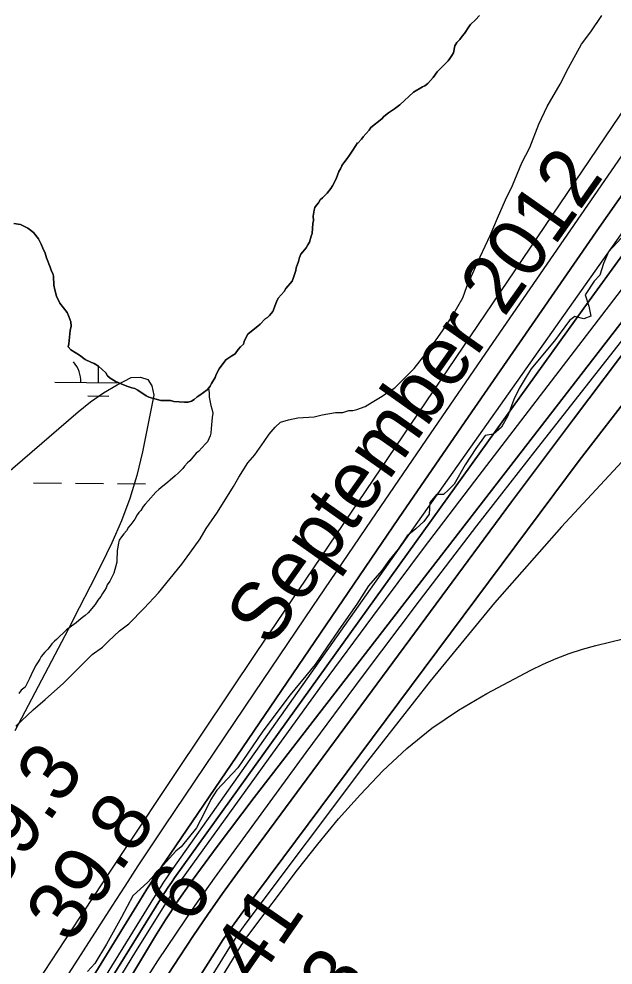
# Model space of a CAD drawing. Extents: x 3172231 to 3210228, y 940198 to 965780.
# Drawn here: x 3189730 to 3190410, y 959893 to 960976 of the extents above; entities that cross this region are included whole.
import ezdxf

# ---------------------------------------------------------------- set-up
doc = ezdxf.new("R2010")
doc.units = 0
for name, color, linetype in [('V-RIVR-EDGE', 7, 'Continuous'), ('V-RIVR-IDEN', 7, 'Continuous'), ('V-RIVR-RANG', 7, 'Continuous'), ('V-SITE-VEGE', 7, 'Continuous'), ('V-TOPO-DPTH', 7, 'Continuous'), ('V-TOPO-MAJR', 7, 'Continuous'), ('V-TOPO-MINR', 7, 'Continuous'), ('V-TOPO-SHOR', 7, 'Continuous'), ('V-TOPO-WATR', 7, 'Continuous'), ('V-WETL-SWMP', 7, 'Continuous')]:
    doc.layers.add(name, color=color, linetype=linetype)

msp = doc.modelspace()

# ---------------------------------------------------------------- linework, layer by layer
at = {"layer": 'V-RIVR-EDGE'}
for points in [[(3190419.482, 960725.76), (3190404.659, 960709.876), (3190398.94, 960696.528), (3190394.926, 960682.891), (3190388.37, 960676.084), (3190378.096, 960660.473), (3190382.329, 960647.669), (3190384.575, 960636.007), (3190376.608, 960633.184), (3190366.379, 960635.768), (3190360.113, 960631.234), (3190342.997, 960607.68), (3190329.31, 960591.508)], [(3190329.31, 960591.508), (3190316.194, 960575.904), (3190310.485, 960566.821), (3190302.492, 960553.478), (3190296.49, 960540.7), (3190289.62, 960521.953), (3190282.481, 960509.177), (3190273.363, 960500.954), (3190263.694, 960499.557), (3190253.138, 960484.799), (3190240.866, 960465.781), (3190228.302, 960443.637), (3190221.748, 960437.399), (3190216.048, 960432.011), (3190208.088, 960432.031), (3190200.389, 960422.952), (3190199.503, 960409.308), (3190193.512, 960401.078), (3190184.394, 960392.855), (3190174.423, 960384.635), (3190164.151, 960369.593), (3190153.884, 960356.825), (3190145.611, 960345.189), (3190130.214, 960327.316), (3190116.801, 960306.595), (3190099.111, 960281.051), (3190082.848, 960257.495), (3190069.151, 960237.343), (3190040.636, 960202.729), (3190009.259, 960161.014), (3189980.726, 960119.292), (3189956.782, 960093.764), (3189949.932, 960082.978), (3189942.503, 960067.928), (3189933.362, 960050.608), (3189915.966, 960028.76), (3189909.698, 960023.658), (3189902.572, 960016), (3189877.77, 959988.484), (3189860.673, 959972.889), (3189847.534, 959948.188), (3189830.399, 959917.241), (3189817.267, 959895.098), (3189808.715, 959886.022)]]:
    msp.add_lwpolyline(points, dxfattribs=at)
at = {"layer": 'V-SITE-VEGE'}
for points in [[(3189726.784, 960166.858), (3189746.589, 960185.622), (3189760.572, 960197.353), (3189781.546, 960216.121), (3189814.158, 960248.948), (3189825.818, 960257.167), (3189832.805, 960264.202), (3189845.622, 960275.93), (3189856.11, 960284.145), (3189873.583, 960301.733), (3189889.885, 960319.315), (3189916.655, 960352.124), (3189925.963, 960365.008), (3189937.593, 960381.409), (3189944.567, 960393.117), (3189957.361, 960411.856), (3189975.958, 960441.134), (3189981.769, 960451.671), (3189992.232, 960468.066), (3190000.381, 960477.441), (3190010.848, 960492.666), (3190016.667, 960500.866), (3190023.648, 960509.071), (3190029.473, 960514.932), (3190038.814, 960517.3), (3190049.324, 960519.671), (3190068.014, 960520.902), (3190077.357, 960523.272), (3190092.543, 960525.657), (3190100.723, 960525.686), (3190107.727, 960528.045), (3190112.4, 960528.062), (3190117.072, 960529.246), (3190126.409, 960532.782), (3190134.572, 960537.483), (3190143.903, 960543.356), (3190160.227, 960553.928), (3190182.358, 960576.204), (3190196.323, 960593.778), (3190206.795, 960607.838), (3190218.425, 960624.236), (3190226.564, 960637.118), (3190238.184, 960657.022), (3190242.817, 960669.892), (3190250.933, 960688.617), (3190257.896, 960703.833), (3190269.5, 960728.412), (3190277.617, 960748.304), (3190286.894, 960769.369), (3190295.02, 960785.756), (3190305.453, 960811.501), (3190314.745, 960829.06), (3190325.173, 960855.971), (3190334.457, 960875.87), (3190349.563, 960901.627), (3190358.851, 960920.356), (3190373.952, 960947.283), (3190384.424, 960961.343), (3190397.218, 960980.082)], [(3190257.237, 960980.244), (3190252.641, 960975.171), (3190246.976, 960969.725), (3190244.859, 960967.192), (3190239.937, 960959.606), (3190237.47, 960956.354), (3190234.648, 960952.733), (3190231.111, 960949.108), (3190229.005, 960945.5), (3190227.316, 960937.236), (3190225.561, 960934.348), (3190223.093, 960931.096), (3190221.338, 960928.204), (3190208.953, 960915.511), (3190204.372, 960909.365), (3190201.195, 960905.742), (3190198.009, 960902.477), (3190194.82, 960899.571), (3190191.967, 960898.461), (3190181.653, 960892.243), (3190166.064, 960878.075), (3190160.033, 960873.344), (3190153.285, 960868.601), (3190147.96, 960864.593), (3190145.484, 960862.056), (3190133.069, 960851.869), (3190130.955, 960848.977), (3190124.242, 960841.371), (3190122.128, 960838.477), (3190117.883, 960834.125), (3190117.52, 960834.479), (3190115.769, 960831.233), (3190111.55, 960824.731), (3190108.378, 960820.393), (3190105.92, 960816.422), (3190102.04, 960811.358), (3190099.57, 960808.462), (3190099.574, 960808.103), (3190098.185, 960804.503), (3190096.43, 960801.615), (3190093.309, 960793.335), (3190089.113, 960785.043), (3190087.355, 960782.153), (3190083.124, 960776.728), (3190077.453, 960771.641), (3190074.977, 960769.103), (3190073.226, 960765.855), (3190070.754, 960762.959), (3190068.995, 960760.43), (3190067.955, 960757.55), (3190066.97, 960750.372), (3190067.385, 960745.719), (3190066.714, 960742.129), (3190065.778, 960730.652), (3190064.741, 960727.773), (3190062.679, 960720.94), (3190060.926, 960717.692)], [(3190060.926, 960717.692), (3190058.816, 960714.442), (3190055.292, 960709.742), (3190052.82, 960706.846), (3190051.429, 960703.244), (3190050.055, 960698.568), (3190047.636, 960691.373), (3190046.961, 960688.142), (3190044.55, 960680.228), (3190042.807, 960676.265), (3190035.752, 960667.58), (3190033.64, 960664.328), (3190026.927, 960656.721), (3190024.832, 960652.396), (3190020.67, 960641.236), (3190017.144, 960636.895), (3190014.66, 960634.713), (3190012.173, 960632.891), (3190006.16, 960626.726), (3190003.678, 960624.545), (3190000.127, 960621.993), (3189992.326, 960615.448), (3189990.567, 960612.919), (3189988.13, 960607.156), (3189987.096, 960603.918), (3189983.907, 960601.01), (3189981.081, 960597.751), (3189977.556, 960593.051), (3189974.005, 960590.499), (3189967.25, 960586.114), (3189959.497, 960575.629), (3189955.997, 960569.137), (3189954.962, 960565.899), (3189950.748, 960559.04), (3189948.997, 960555.794), (3189945.82, 960551.812), (3189937.298, 960545.615), (3189934.456, 960543.788), (3189930.913, 960540.522), (3189927.712, 960538.691), (3189924.142, 960537.571), (3189919.843, 960537.517), (3189907.649, 960538.441), (3189903.697, 960539.467), (3189896.889, 960539.381), (3189892.586, 960539.686), (3189885.758, 960541.394), (3189878.922, 960543.459), (3189876.041, 960544.857), (3189866.284, 960551.542), (3189863.038, 960553.293), (3189859.448, 960553.967), (3189855.129, 960555.704), (3189847.93, 960558.122), (3189840.362, 960561.612), (3189834.945, 960565.129), (3189831.685, 960567.955), (3189829.854, 960571.156), (3189821.517, 960578.934), (3189816.466, 960581.738), (3189813.224, 960583.13), (3189806.015, 960586.624), (3189799.863, 960591.564), (3189789.756, 960597.53), (3189786.846, 960601.077), (3189787.522, 960604.311), (3189789.124, 960619.736), (3189790.135, 960624.764), (3189789.72, 960629.417), (3189787.491, 960635.84), (3189785.646, 960640.116), (3189777.274, 960650.762), (3189773.231, 960658.954), (3189771.351, 960666.093), (3189770.21, 960671.455), (3189770.081, 960681.842), (3189769.326, 960685.057), (3189767.503, 960687.544), (3189766.012, 960692.182), (3189761.936, 960702.879), (3189760.439, 960708.237), (3189757.861, 960713.936), (3189756.011, 960718.573), (3189752.712, 960724.623), (3189747.248, 960731.719), (3189740.74, 960736.655), (3189736.052, 960739.104), (3189732.089, 960740.847), (3189724.546, 960742.186)]]:
    msp.add_lwpolyline(points, dxfattribs=at)
at = {"layer": 'V-TOPO-DPTH'}
for points in [[(3189520.374, 959400.898), (3189868.386, 959966.634), (3189876.876, 959980.222), (3189885.49, 959993.729), (3189894.292, 960007.114), (3189903.218, 960020.419), (3190164.715, 960404.363), (3190240.835, 960515.616), (3190317.271, 960626.65), (3190394.181, 960737.356), (3190471.406, 960847.844), (3190591.861, 961019.4), (3190608.964, 961044.036), (3190625.89, 961068.791), (3190642.552, 961093.725), (3190659.038, 961118.778), (3191197.456, 962038.786), (3191221.577, 962070.226), (3191245.691, 962101.671), (3191269.801, 962133.118), (3191626.281, 962598.187)], [(3191812.265, 961528.991), (3190793.235, 960964.065), (3190775.176, 960947.132), (3190757.812, 960929.486), (3190740.911, 960911.365), (3190634.958, 960793.079), (3190566.517, 960714.569), (3190499.524, 960634.875), (3190434.701, 960553.406), (3190371.325, 960470.752), (3189987.543, 959956.014), (3189979.522, 959945), (3189971.669, 959933.87), (3189964.067, 959922.566), (3189956.634, 959911.147), (3189642.32, 959416.209)], [(3189642.32, 959416.209), (3189956.634, 959911.147), (3189964.067, 959922.566), (3189971.669, 959933.87), (3189979.522, 959945), (3189987.543, 959956.014), (3190371.325, 960470.752), (3190434.701, 960553.406), (3190499.524, 960634.875), (3190566.517, 960714.569), (3190634.958, 960793.079), (3190740.911, 960911.365), (3190757.812, 960929.486), (3190775.176, 960947.132), (3190793.235, 960964.065), (3191812.265, 961528.991)], [(3189543.449, 959356.017), (3189880.877, 959917.493), (3189886.536, 959926.788), (3189892.264, 959936.04), (3189898.097, 959945.226), (3189903.999, 959954.369), (3189910.022, 959963.432), (3189916.135, 959972.432), (3189922.384, 959981.339), (3189928.723, 959990.184), (3189943.429, 960010.379), (3189957.269, 960029.214), (3189971.214, 960047.971), (3189985.319, 960066.607), (3189999.53, 960085.165), (3190686.623, 960974.542), (3190697.284, 960988.312)], [(3190697.284, 960988.312), (3190686.623, 960974.542), (3189999.53, 960085.165), (3189985.319, 960066.607), (3189971.214, 960047.971), (3189957.269, 960029.214), (3189943.429, 960010.379), (3189928.723, 959990.184), (3189922.384, 959981.339), (3189916.135, 959972.432), (3189910.022, 959963.432), (3189903.999, 959954.369), (3189898.097, 959945.226), (3189892.264, 959936.04), (3189886.536, 959926.788), (3189880.877, 959917.493), (3189543.449, 959356.017)], [(3189798.903, 959818.171), (3189894.256, 959972.073), (3189897.679, 959977.474), (3189901.175, 959982.826), (3189904.779, 959988.105), (3189908.456, 959993.337), (3190376.73, 960645.253), (3190424.295, 960710.868), (3190472.238, 960776.204), (3190520.747, 960841.12), (3190569.633, 960905.757), (3190632.794, 960988.517)], [(3190632.794, 960988.517), (3190569.633, 960905.757), (3190520.747, 960841.12), (3190472.238, 960776.204), (3190424.295, 960710.868), (3190376.73, 960645.253), (3189908.456, 959993.337), (3189904.779, 959988.105), (3189901.175, 959982.826), (3189897.679, 959977.474), (3189894.256, 959972.073), (3189798.903, 959818.171)], [(3190722.325, 960978.727), (3190581.313, 960799.857), (3190508.453, 960706.535), (3190436.183, 960612.762), (3190364.798, 960518.314), (3190294.004, 960423.415), (3189980.378, 959998.85), (3189963.254, 959975.227), (3189946.416, 959951.404), (3189930.01, 959927.283), (3189913.89, 959902.962), (3189851.674, 959807.235)], [(3189851.674, 959807.235), (3189913.89, 959902.962), (3189930.01, 959927.283), (3189946.416, 959951.404), (3189963.254, 959975.227), (3189980.378, 959998.85), (3190294.004, 960423.415), (3190364.798, 960518.314), (3190436.183, 960612.762), (3190508.453, 960706.535), (3190581.313, 960799.857), (3190722.325, 960978.727)], [(3190430.04, 960479.958), (3190351.041, 960394.896), (3190274.206, 960307.989), (3190200.619, 960218.316), (3190129.197, 960126.799), (3189989.959, 959941.452), (3189985.046, 959934.722), (3189980.258, 959927.907), (3189975.658, 959920.963), (3189971.183, 959913.934), (3189802.628, 959641.002)], [(3190430.04, 960479.958), (3190351.041, 960394.896), (3190274.206, 960307.989), (3190200.619, 960218.316), (3190129.197, 960126.799), (3189989.959, 959941.452), (3189985.046, 959934.722), (3189980.258, 959927.907), (3189975.658, 959920.963), (3189971.183, 959913.934), (3189802.628, 959641.002)]]:
    msp.add_lwpolyline(points, dxfattribs=at)
at = {"layer": 'V-TOPO-MAJR'}
for points in [[(3189532.181, 960297.296), (3189798.049, 960526.766), (3189812.26, 960538.03), (3189827.016, 960548.451), (3189842.589, 960557.606), (3189858.707, 960565.917), (3189869.565, 960566.382), (3189877.917, 960563.668), (3189882.51, 960556.182), (3189884.597, 960545.517), (3189871.571, 960480.641), (3189865.118, 960453.833), (3189857.345, 960427.47), (3189847.592, 960401.773), (3189836.519, 960376.52), (3189824.325, 960351.665), (3189811.973, 960326.889), (3189799.385, 960302.233), (3189786.64, 960277.655), (3189725.77, 960161.64)], [(3190095.977, 960060.818), (3190120.933, 960088.656), (3190146.643, 960115.844), (3190173.96, 960141.149), (3190202.635, 960164.631), (3190233.346, 960185.378), (3190265.415, 960204.303), (3190315.753, 960230.958), (3190330.113, 960237.999), (3190344.72, 960244.426), (3190359.698, 960249.933), (3190374.923, 960254.826), (3190390.382, 960259.067), (3190405.902, 960263.058), (3190421.514, 960266.671)], [(3189947.133, 959854.369), (3189985.459, 959916.892), (3189987.085, 959919.463), (3189988.759, 959922.001), (3189990.504, 959924.491), (3189992.296, 959926.949), (3190049.084, 960002.542), (3190072.153, 960032.005), (3190095.977, 960060.818)]]:
    msp.add_lwpolyline(points, dxfattribs=at)
at = {"layer": 'V-TOPO-MINR'}
for points in [[(3191626.281, 962598.187), (3191269.801, 962133.118), (3191245.691, 962101.671), (3191221.577, 962070.226), (3191197.456, 962038.786), (3190659.038, 961118.778), (3190642.552, 961093.725), (3190625.89, 961068.791), (3190608.964, 961044.036), (3190591.861, 961019.4), (3190471.406, 960847.844), (3190394.181, 960737.356), (3190317.271, 960626.65), (3190240.835, 960515.616), (3190164.715, 960404.363), (3189903.218, 960020.419), (3189894.292, 960007.114), (3189885.49, 959993.729), (3189876.876, 959980.222), (3189868.386, 959966.634), (3189520.374, 959400.898)], [(3191812.265, 961528.991), (3190793.235, 960964.065), (3190775.176, 960947.132), (3190757.812, 960929.486), (3190740.911, 960911.365), (3190634.958, 960793.079), (3190566.517, 960714.569), (3190499.524, 960634.875), (3190434.701, 960553.406), (3190371.325, 960470.752), (3189987.543, 959956.014), (3189979.522, 959945), (3189971.669, 959933.87), (3189964.067, 959922.566), (3189956.634, 959911.147), (3189642.32, 959416.209)], [(3190579.853, 961105.993), (3190032.978, 960297.275), (3190001.888, 960251.198), (3189970.862, 960205.078), (3189939.93, 960158.895), (3189909.062, 960112.669), (3189890.68, 960085.082), (3189869.076, 960052.601), (3189847.508, 960020.096), (3189825.993, 959987.556), (3189804.514, 959954.992), (3189799.289, 959947.055), (3189775.304, 959910.453), (3189751.427, 959873.782)], [(3190586.204, 961061.71), (3190268.193, 960599.704), (3190200.679, 960501.289), (3190133.37, 960402.735), (3190066.37, 960303.97), (3189999.576, 960205.064), (3189897.027, 960052.701), (3189881.739, 960029.822), (3189866.554, 960006.875), (3189851.522, 959983.828), (3189836.593, 959960.713), (3189751.358, 959827.767)], [(3190670.46, 960994.096), (3190652.265, 960970.41), (3190251.42, 960447.297), (3190192.822, 960370.099), (3190134.697, 960292.549), (3190077.28, 960214.473), (3190020.337, 960136.046), (3189910.245, 959982.955), (3189908.724, 959980.795), (3189907.233, 959978.615), (3189905.787, 959976.405), (3189904.37, 959974.175), (3189863.852, 959908.954), (3189842.285, 959874.046)], [(3190697.284, 960988.312), (3190686.623, 960974.542), (3189999.53, 960085.165), (3189985.319, 960066.607), (3189971.214, 960047.971), (3189957.269, 960029.214), (3189943.429, 960010.379), (3189928.723, 959990.184), (3189922.384, 959981.339), (3189916.135, 959972.432), (3189910.022, 959963.432), (3189903.999, 959954.369), (3189898.097, 959945.226), (3189892.264, 959936.04), (3189886.536, 959926.788), (3189880.877, 959917.493), (3189543.449, 959356.017)], [(3190596.647, 960979.991), (3190590.643, 960971.629), (3190562.159, 960931.858), (3190533.74, 960892.042), (3190505.417, 960852.157), (3190477.159, 960812.226), (3189906.533, 960003.813), (3189900.758, 959995.47), (3189895.086, 959987.058), (3189889.569, 959978.544), (3189884.156, 959969.962), (3189631.594, 959561.285)], [(3190722.325, 960978.727), (3190581.313, 960799.857), (3190508.453, 960706.535), (3190436.183, 960612.762), (3190364.798, 960518.314), (3190294.004, 960423.415), (3189980.378, 959998.85), (3189963.254, 959975.227), (3189946.416, 959951.404), (3189930.01, 959927.283), (3189913.89, 959902.962), (3189851.674, 959807.235)], [(3190709.695, 960977.308), (3190320.329, 960481.512), (3190253.929, 960396.09), (3190188.102, 960310.233), (3190123.134, 960223.725), (3190058.738, 960136.782), (3189976.03, 960023.944), (3189953.677, 959992.915), (3189931.668, 959961.647), (3189910.178, 959930.021), (3189889.032, 959898.157), (3189878.198, 959881.535)], [(3190430.04, 960479.958), (3190351.041, 960394.896), (3190274.206, 960307.989), (3190200.619, 960218.316), (3190129.197, 960126.799), (3189989.959, 959941.452), (3189985.046, 959934.722), (3189980.258, 959927.907), (3189975.658, 959920.963), (3189971.183, 959913.934), (3189802.628, 959641.002)]]:
    msp.add_lwpolyline(points, dxfattribs=at)
at = {"layer": 'V-TOPO-SHOR'}
msp.add_line((3189946.158, 960552.236), (3189947.266, 960553.627), dxfattribs=at)
for points in [[(3189947.266, 960553.627), (3189948.997, 960555.794), (3189950.748, 960559.04), (3189954.962, 960565.899), (3189955.997, 960569.137), (3189959.499, 960575.629), (3189967.25, 960586.114), (3189974.005, 960590.499), (3189977.556, 960593.051), (3189981.081, 960597.751), (3189983.907, 960601.012), (3189987.096, 960603.918), (3189988.13, 960607.156), (3189990.567, 960612.919), (3189992.326, 960615.448), (3190000.127, 960621.993), (3190003.678, 960624.545), (3190006.16, 960626.726), (3190012.173, 960632.891), (3190014.66, 960634.713), (3190017.142, 960636.895), (3190020.67, 960641.236), (3190024.832, 960652.396), (3190026.927, 960656.721), (3190033.64, 960664.328), (3190035.75, 960667.58), (3190042.807, 960676.265), (3190044.55, 960680.228), (3190046.961, 960688.142), (3190047.636, 960691.373), (3190050.055, 960698.568), (3190051.429, 960703.244), (3190052.82, 960706.844), (3190055.292, 960709.742), (3190058.816, 960714.442), (3190060.926, 960717.692), (3190062.677, 960720.94), (3190064.741, 960727.773), (3190065.78, 960730.652), (3190066.714, 960742.129), (3190067.385, 960745.719), (3190066.97, 960750.372), (3190067.955, 960757.55), (3190068.995, 960760.43), (3190070.754, 960762.959), (3190073.226, 960765.855), (3190074.977, 960769.103), (3190077.453, 960771.641), (3190083.124, 960776.728), (3190087.355, 960782.153), (3190089.113, 960785.043), (3190093.309, 960793.335), (3190096.43, 960801.613), (3190098.185, 960804.503), (3190099.574, 960808.103), (3190099.57, 960808.462), (3190102.042, 960811.358), (3190105.92, 960816.422), (3190108.378, 960820.393), (3190111.55, 960824.731), (3190115.769, 960831.233), (3190117.52, 960834.479), (3190117.883, 960834.125), (3190122.128, 960838.477), (3190124.242, 960841.371), (3190130.955, 960848.977), (3190133.069, 960851.869), (3190145.484, 960862.056), (3190147.96, 960864.595), (3190153.285, 960868.601), (3190160.033, 960873.344), (3190166.064, 960878.075), (3190181.653, 960892.243), (3190191.967, 960898.461), (3190194.82, 960899.571), (3190198.009, 960902.477), (3190201.193, 960905.742), (3190204.372, 960909.365), (3190208.953, 960915.511), (3190221.338, 960928.204), (3190223.093, 960931.094), (3190225.561, 960934.348), (3190227.316, 960937.236), (3190229.005, 960945.497), (3190231.111, 960949.106), (3190234.648, 960952.733), (3190237.47, 960956.352), (3190239.937, 960959.606), (3190244.859, 960967.192), (3190246.976, 960969.725), (3190252.641, 960975.171), (3190257.237, 960980.244)], [(3189946.158, 960552.236), (3189945.82, 960551.812), (3189937.298, 960545.615), (3189934.456, 960543.788), (3189930.913, 960540.522), (3189927.712, 960538.691), (3189924.142, 960537.571), (3189919.843, 960537.517), (3189907.649, 960538.441), (3189903.697, 960539.467), (3189896.889, 960539.381), (3189892.586, 960539.686), (3189885.758, 960541.394), (3189878.924, 960543.459), (3189876.041, 960544.857), (3189866.284, 960551.542), (3189863.038, 960553.293), (3189859.448, 960553.967), (3189855.126, 960555.704), (3189847.93, 960558.122), (3189840.362, 960561.612), (3189834.945, 960565.129), (3189831.685, 960567.955), (3189829.854, 960571.156), (3189821.517, 960578.934), (3189816.466, 960581.738), (3189813.224, 960583.13), (3189806.015, 960586.624), (3189799.863, 960591.564), (3189789.756, 960597.53), (3189786.846, 960601.077), (3189787.524, 960604.311), (3189789.124, 960619.736), (3189790.135, 960624.764), (3189789.72, 960629.417), (3189787.491, 960635.84), (3189785.646, 960640.116), (3189777.274, 960650.762), (3189773.231, 960658.952), (3189771.351, 960666.093), (3189770.21, 960671.455), (3189770.081, 960681.842), (3189769.326, 960685.057), (3189767.503, 960687.544), (3189766.012, 960692.182), (3189761.938, 960702.879), (3189760.439, 960708.237), (3189757.861, 960713.936), (3189756.011, 960718.573), (3189752.712, 960724.623), (3189747.248, 960731.719), (3189743.631, 960734.541), (3189740.74, 960736.655), (3189736.052, 960739.104), (3189732.089, 960740.847), (3189724.546, 960742.186)]]:
    msp.add_lwpolyline(points, dxfattribs=at)
at = {"layer": 'V-TOPO-WATR'}
msp.add_lwpolyline([(3190632.794, 960988.517), (3190569.633, 960905.757), (3190520.747, 960841.12), (3190472.238, 960776.204), (3190424.295, 960710.868), (3190376.73, 960645.253), (3189908.456, 959993.337), (3189904.779, 959988.105), (3189901.175, 959982.826), (3189897.679, 959977.474), (3189894.256, 959972.073), (3189798.903, 959818.171)], dxfattribs=at)
at = {"layer": 'V-WETL-SWMP'}
for p, q in [((3189821.289, 960560.102), (3189821.418, 960578.989)), ((3189771.29, 960560.442), (3189843.971, 960559.948)), ((3189809.184, 960544.753), (3189833.184, 960544.59)), ((3189747.097, 960445.172), (3189779.096, 960444.955)), ((3189795.096, 960444.846), (3189827.095, 960444.628)), ((3189843.095, 960444.519), (3189875.094, 960444.301))]:
    msp.add_line(p, q, dxfattribs=at)
for points in [[(3189724.547, 960742.187), (3189732.088, 960740.847), (3189736.051, 960739.105), (3189740.739, 960736.655), (3189743.631, 960734.541), (3189747.249, 960731.72), (3189752.712, 960724.622), (3189756.011, 960718.572), (3189757.86, 960713.937), (3189760.439, 960708.236), (3189761.938, 960702.88), (3189766.012, 960692.182), (3189767.503, 960687.543), (3189769.325, 960685.058), (3189770.081, 960681.842), (3189770.21, 960671.454), (3189771.351, 960666.093), (3189773.231, 960658.951), (3189777.274, 960650.761), (3189785.647, 960640.116), (3189787.491, 960635.839), (3189789.72, 960629.418), (3189790.136, 960624.765), (3189789.124, 960619.736), (3189787.524, 960604.31), (3189786.847, 960601.077), (3189789.757, 960597.53), (3189799.863, 960591.565), (3189806.016, 960586.625), (3189813.225, 960583.131), (3189816.466, 960581.738), (3189821.517, 960578.935), (3189829.854, 960571.156), (3189831.685, 960567.954), (3189834.945, 960565.128), (3189840.363, 960561.612), (3189847.93, 960558.123), (3189855.126, 960555.704), (3189859.447, 960553.966), (3189863.038, 960553.294), (3189866.284, 960551.543), (3189876.041, 960544.857), (3189878.925, 960543.459), (3189885.758, 960541.394), (3189892.586, 960539.687), (3189896.89, 960539.382), (3189903.696, 960539.467), (3189907.65, 960538.441), (3189919.843, 960537.517), (3189924.142, 960537.571)], [(3189924.142, 960537.571), (3189927.711, 960538.69), (3189930.913, 960540.521), (3189934.455, 960543.789), (3189937.299, 960545.616), (3189945.821, 960551.812), (3189946.159, 960552.236), (3189947.267, 960553.626), (3189948.102, 960548.439), (3189948.164, 960543.423), (3189950.075, 960533.773), (3189951.194, 960530.204), (3189952.331, 960525.202), (3189951.318, 960520.174), (3189950.399, 960507.622), (3189949.749, 960502.24), (3189949.073, 960499.007), (3189945.933, 960492.161), (3189943.456, 960489.622), (3189939.923, 960485.637), (3189935.677, 960481.285), (3189933.196, 960479.104), (3189925.78, 960470.413), (3189923.299, 960468.233), (3189919.766, 960464.248), (3189918.006, 960461.718), (3189912.699, 960456.278), (3189909.152, 960453.368), (3189903.482, 960448.282), (3189900.643, 960446.097), (3189892.842, 960439.551), (3189890.356, 960437.729), (3189887.168, 960434.823), (3189878.336, 960424.681), (3189874.798, 960421.054), (3189872.326, 960418.157), (3189869.872, 960413.828), (3189867.395, 960411.289), (3189865.635, 960408.759), (3189862.832, 960403.708), (3189858.25, 960397.561), (3189855.778, 960394.664), (3189853.324, 960390.334), (3189850.498, 960387.074), (3189847.676, 960383.456), (3189845.213, 960379.843), (3189844.178, 960376.606), (3189843.524, 960371.581), (3189842.852, 960367.99), (3189842.896, 960364.408), (3189842.242, 960359.384), (3189842.3, 960354.727), (3189840.257, 960346.102), (3189838.873, 960342.144), (3189837.48, 960338.902), (3189834.331, 960332.772), (3189831.519, 960328.438), (3189830.126, 960325.196), (3189828.375, 960321.95), (3189825.907, 960318.695), (3189824.156, 960315.448), (3189820.627, 960311.105), (3189817.465, 960306.05), (3189809.699, 960296.638), (3189806.157, 960293.37), (3189801.54, 960290.088), (3189795.87, 960285.002), (3189793.385, 960283.179), (3189790.541, 960281.353), (3189784.863, 960276.983), (3189773.532, 960266.094), (3189771.047, 960264.272), (3189767.863, 960261.008), (3189766.103, 960258.478), (3189763.281, 960254.86), (3189760.097, 960251.596), (3189755.86, 960246.527), (3189754.463, 960243.644), (3189751.65, 960239.309), (3189749.183, 960236.054), (3189744.296, 960225.603), (3189742.558, 960221.282), (3189737.663, 960211.548), (3189733.05, 960207.908), (3189730.229, 960204.29)]]:
    msp.add_lwpolyline(points, dxfattribs=at)
for centre, start, end in [((3189766.051, 960560.953), 358.838164, 40.381822), ((3189876.534, 960560.201), 178.410144, 180.381822)]:
    msp.add_arc(centre, 35.246, start, end, dxfattribs=at)

# ---------------------------------------------------------------- texts
at = {"layer": 'V-RIVR-IDEN'}
msp.add_text('September 2012', height=67, rotation=54.751569, dxfattribs=at).set_placement((3190017.937, 960255.541))
at = {"layer": 'V-RIVR-RANG'}
for s, rotation, p in [('39.3', 55.078326, (3189706.747, 959973.223)), ('39.8', 55.078326, (3189788.884, 959916.184)), ('6', 55.369722, (3189926.028, 959937.729)), ('-41', 55.369722, (3189984.63, 959846.613)), ('-43', 55.369722, (3190057.025, 959775.465))]:
    msp.add_text(s, height=67, rotation=rotation, dxfattribs=at).set_placement(p)

doc.saveas('drawing.dxf')
